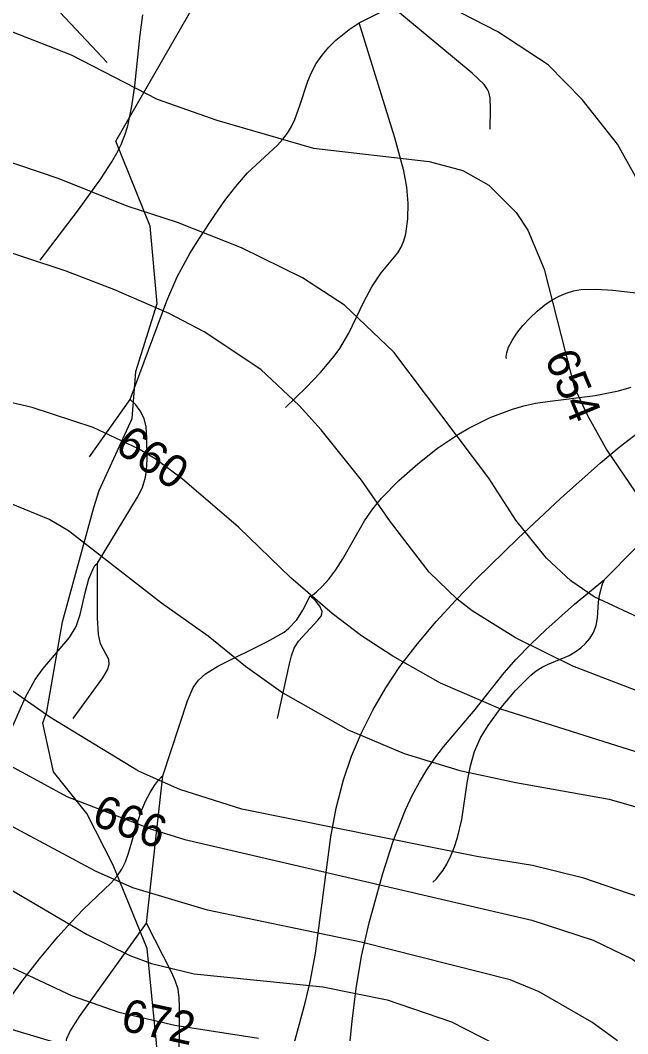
# Model space of a CAD drawing. Extents: x -709584 to -702006, y -1161789 to -1157496.
# Drawn here: x -706160.6 to -705974.9, y -1161250.8 to -1160941.2 of the extents above; entities that cross this region are included whole.
import ezdxf

# ---------------------------------------------------------------- set-up
doc = ezdxf.new("R2010")
doc.units = 0
for name, color, linetype in [('103_hranice KÚ', 7, 'Continuous'), ('120_vrstevnice hlavní', 7, 'Continuous'), ('121_vrstevnice hlavní_popis', 7, 'Continuous'), ('122_vrstevnice základní', 7, 'Continuous'), ('411_akumulovaný odtok', 7, 'Continuous'), ('735_OP sítí TI', 7, 'Continuous')]:
    doc.layers.add(name, color=color, linetype=linetype)

msp = doc.modelspace()

# ---------------------------------------------------------------- linework, layer by layer
at = {"layer": '103_hranice KÚ'}
for points in [[(-706151.9, -1161148.88), (-706147.72, -1161124.93), (-706138.1, -1161089.98), (-706136.46, -1161084.87), (-706126.36, -1161062.88), (-706125.32, -1161048.45), (-706118.78, -1161027.74), (-706120.86, -1161004.08), (-706131.38, -1160978.09), (-706094.9, -1160914.73), (-706056.71, -1160893.7), (-706031.32, -1160876.89), (-706024.82, -1160872.37), (-706012.18, -1160863.74), (-705978.43, -1160844.09), (-705934.32, -1160821.04), (-705905.56, -1160805.06), (-705869.7, -1160789.87), (-705832.73, -1160764.32), (-705787.69, -1160732.88)], [(-706118.24, -1161260.88), (-706121.87, -1161224.74), (-706132.26, -1161199.29), (-706140.22, -1161183.53), (-706150.49, -1161170.73), (-706153.76, -1161155.91), (-706152.5, -1161152.34), (-706147.72, -1161124.93), (-706138.1, -1161089.98), (-706136.46, -1161084.87), (-706126.36, -1161062.88), (-706125.32, -1161048.45), (-706118.78, -1161027.74), (-706120.86, -1161004.08), (-706131.38, -1160978.09), (-706094.9, -1160914.73)]]:
    msp.add_lwpolyline(points, dxfattribs=at)
at = {"layer": '120_vrstevnice hlavní'}
for points in [[(-705940.98, -1161173.3), (-705966.63, -1161166.46), (-706013.65, -1161151.64), (-706032.18, -1161143.66), (-706046.71, -1161135.39), (-706056.26, -1161129.27), (-706065.23, -1161122.43), (-706077.92, -1161111.46), (-706093.87, -1161096.07), (-706111.12, -1161081.25), (-706119.38, -1161075.12), (-706124.51, -1161072.13), (-706138.33, -1161065.57), (-706157, -1161059.45), (-706174.1, -1161055.46)], [(-706487.59, -1161181.85), (-706461.37, -1161184.41), (-706435.15, -1161185.98), (-706401.81, -1161186.41), (-706366.18, -1161185.27), (-706337.68, -1161183.56), (-706287.81, -1161177.43), (-706252.19, -1161176.86), (-706231.95, -1161178.57), (-706212.29, -1161184.13), (-706186.07, -1161194.53), (-706166.4, -1161205.07), (-706140.19, -1161220.46), (-706127.08, -1161226.88), (-706120.52, -1161229.3), (-706107.41, -1161232.43), (-706068.08, -1161236.42), (-706048.42, -1161240.41), (-706028.76, -1161247.11), (-706015.65, -1161253.81)]]:
    msp.add_lwpolyline(points, dxfattribs=at)
at = {"layer": '122_vrstevnice základní'}
for points in [[(-705999.26, -1160954.86), (-706014.65, -1160944.74), (-706025.91, -1160938.9), (-706031.04, -1160937.04), (-706037.88, -1160935.76), (-706082.33, -1160932.62), (-706089.17, -1160931.63), (-706096.3, -1160929.49), (-706111.69, -1160922.79), (-706137.91, -1160907.12), (-706151.3, -1160900.42), (-706165.69, -1160895.01)], [(-706163.27, -1160944.59), (-706145.03, -1160951.72), (-706118.81, -1160965.26), (-706100.57, -1160971.67), (-706070.93, -1160980.22), (-706035.59, -1160984.35), (-706025.33, -1160987.06), (-706017.35, -1160991.62), (-706008.95, -1160999.88), (-706005.39, -1161005.3), (-706000.4, -1161017.27), (-705991.28, -1161053.18), (-705987.29, -1161061.73)], [(-705839.81, -1161140.38), (-705847.36, -1161132.97), (-705857.19, -1161125.71), (-705867.17, -1161119.58), (-705887.12, -1161109.75), (-705904.64, -1161099.77), (-705913.19, -1161093.36), (-705919.46, -1161086.95), (-705928.3, -1161076.54), (-705935.85, -1161066.28), (-705943.97, -1161052.61), (-705949.53, -1161040.64), (-705963.49, -1161006.44), (-705967.48, -1160997.89), (-705978.03, -1160979.08), (-705988.86, -1160965.4), (-705999.26, -1160954.86)], [(-705836.96, -1161214.76), (-705847.64, -1161191.68), (-705853.77, -1161181.42), (-705866.17, -1161166.03), (-705876.14, -1161156.2), (-705885.83, -1161149.36), (-705899.37, -1161143.23), (-705917.61, -1161137.82), (-705953.52, -1161129.55), (-705968.91, -1161124.85), (-705985.15, -1161117.3), (-705992.28, -1161112.45), (-705999.69, -1161105.47), (-706009.09, -1161093.93), (-706017.35, -1161081.11), (-706046.42, -1161042.63), (-706061.53, -1161028.24), (-706074.35, -1161019.83), (-706093.02, -1161010.71), (-706112.54, -1161003.02), (-706127.93, -1160998.03), (-706148.73, -1160989.62), (-706180.08, -1160979.08)], [(-705852.2, -1161212.48), (-705860.61, -1161200.52), (-705868.31, -1161192.25), (-705880.13, -1161181.14), (-705889.68, -1161173.73), (-705903.79, -1161165.89), (-705925.02, -1161158.48), (-705952.38, -1161152.35), (-705964.35, -1161148.93), (-705991.71, -1161138.53), (-706009.23, -1161129.84), (-706022.48, -1161121.57), (-706027.05, -1161118.01), (-706035.59, -1161109.75), (-706047.42, -1161094.36), (-706056.26, -1161081.67), (-706068.65, -1161066.28), (-706075.35, -1161058.88), (-706087.04, -1161047.9), (-706104.42, -1161036.36), (-706115.11, -1161030.8), (-706132.06, -1161023.39), (-706146.6, -1161017.84), (-706172.53, -1161009.29)], [(-705987.29, -1161061.73), (-705981.3, -1161072.55), (-705970.9, -1161087.8), (-705964.06, -1161093.93), (-705953.09, -1161102.34), (-705938.98, -1161110.89), (-705919.6, -1161119.44), (-705901.37, -1161125.85), (-705886.55, -1161130.12), (-705877.43, -1161133.68), (-705869.3, -1161138.1), (-705864.17, -1161141.81), (-705851.35, -1161154.63), (-705845.51, -1161163.04)], [(-706171.53, -1161085.52), (-706151.58, -1161093.64), (-706145.89, -1161097.06), (-706117.39, -1161119.15), (-706103.14, -1161129.27), (-706091.74, -1161138.53), (-706080.34, -1161146.65), (-706060.39, -1161157.91), (-706043.29, -1161165.18), (-706026.19, -1161170.31), (-706009.09, -1161174.01), (-705980.59, -1161179.14), (-705952.09, -1161187.26), (-705937.84, -1161192.96), (-705929.29, -1161197.38), (-705917.89, -1161204.79), (-705909.34, -1161212.06), (-705900.8, -1161221.6), (-705893.53, -1161231.01), (-705885.55, -1161243.55), (-705864.17, -1161281.17)], [(-706466.21, -1161149.07), (-706440.56, -1161152.92), (-706433.72, -1161153.06), (-706401.81, -1161151.07), (-706357.92, -1161146.37), (-706314.03, -1161141.38), (-706284.39, -1161139.53), (-706266.44, -1161139.53), (-706252.19, -1161140.52), (-706224.83, -1161144.09), (-706210.3, -1161147.79), (-706194.05, -1161153.21), (-706183.79, -1161158.05), (-706146.17, -1161178.43), (-706120.52, -1161188.26), (-706110.26, -1161191.4), (-706004.25, -1161216.05), (-705985.44, -1161222.17), (-705973.47, -1161228.02), (-705962.5, -1161236), (-705953.09, -1161244.4), (-705932.57, -1161267.63)], [(-705905.78, -1161261.22), (-705915.33, -1161247.54), (-705919.6, -1161242.41), (-705928.15, -1161234.14), (-705934.57, -1161229.01), (-705946.39, -1161221.03), (-705953.52, -1161216.9), (-705967.48, -1161210.35), (-705988.29, -1161203.22), (-706003.96, -1161199.38), (-706021.06, -1161196.67), (-706092.88, -1161182.13), (-706111.83, -1161176.15), (-706124.51, -1161170.59), (-706151.58, -1161154.06), (-706171.82, -1161139.95)], [(-705978.03, -1161252.95), (-705985.86, -1161247.25), (-706001.97, -1161237.99), (-706010.8, -1161234.28), (-706056.4, -1161222.74), (-706103.42, -1161213.05), (-706126.22, -1161206.21), (-706137.62, -1161201.08), (-706166.12, -1161185.84), (-706182.22, -1161178.29), (-706197.04, -1161172.44), (-706221.69, -1161164.89), (-706230.24, -1161162.9), (-706247.34, -1161160.33), (-706265.87, -1161159.33), (-706284.39, -1161159.48), (-706294.36, -1161160.33), (-706349.33, -1161170.45), (-706386.13, -1161172.73), (-706426.03, -1161171.3), (-706464.5, -1161168.6)], [(-706487.3, -1161198.8), (-706453.1, -1161202.94), (-706438.85, -1161203.79), (-706378.44, -1161203.65), (-706340.82, -1161197.38), (-706315.74, -1161196.24), (-706284.96, -1161196.24), (-706275.42, -1161196.68), (-706264.44, -1161197.67), (-706251.52, -1161199.36), (-706238.79, -1161202.08), (-706215.99, -1161208.21), (-706204.59, -1161212.34), (-706181.79, -1161221.89), (-706144.75, -1161239.13), (-706130.5, -1161244.12), (-706113.4, -1161248.11), (-706087.75, -1161252.1)], [(-706486.16, -1161217.33), (-706449.68, -1161219.75), (-706391.55, -1161219.32), (-706340.25, -1161215.48), (-706317.45, -1161214.91), (-706295.22, -1161213.48), (-706265.01, -1161214.19), (-706237.65, -1161219.89), (-706208.01, -1161230.15), (-706182.93, -1161241.55), (-706162.42, -1161249.68), (-706141.9, -1161255.8), (-706112.26, -1161263.35), (-706066.05, -1161276.75), (-706047.56, -1161283.45), (-706037.59, -1161289.57), (-706023.62, -1161299.41), (-706013.65, -1161307.53), (-706005.39, -1161315.94), (-705996.41, -1161327.33), (-705980.59, -1161352.41), (-705964.06, -1161384.33)]]:
    msp.add_lwpolyline(points, dxfattribs=at)
at = {"layer": '411_akumulovaný odtok'}
for p, q in [((-706056.99, -1160942), (-706046.99, -1160937)), ((-706139.49, -1161074.5), (-706126.99, -1161057)), ((-706121.99, -1161217), (-706116.99, -1161172))]:
    msp.add_line(p, q, dxfattribs=at)
for points in [[(-706016.99, -1160974.5), (-706016.83, -1160968.51), (-706016.99, -1160964.94), (-706017.38, -1160963.15), (-706017.72, -1160962.35), (-706018.78, -1160960.79), (-706022.43, -1160957.36), (-706046.99, -1160937)], [(-706154.49, -1161014.5), (-706142.8, -1160999.12), (-706135.96, -1160989.66), (-706132.6, -1160984.45), (-706131.11, -1160981.81), (-706129.77, -1160979.12), (-706128.63, -1160976.35), (-706127.73, -1160973.45), (-706126.46, -1160967.44), (-706125.61, -1160961.27), (-706123.96, -1160945.68), (-706123.11, -1160939.56)], [(-706126.99, -1161057), (-706115.83, -1161026.94), (-706112.67, -1161019.61), (-706108.8, -1161012.41), (-706105.87, -1161007.71), (-706101.26, -1161000.79), (-706098.06, -1160996.29), (-706094.71, -1160991.93), (-706091.11, -1160987.84), (-706082.01, -1160979.34), (-706080.37, -1160977.56), (-706078.91, -1160975.66), (-706077.7, -1160973.64), (-706076.67, -1160971.49), (-706075, -1160966.95), (-706072.7, -1160959.79), (-706071.56, -1160957.14), (-706070.11, -1160954.44), (-706068.36, -1160951.85), (-706066.32, -1160949.45), (-706064.16, -1160947.32), (-706060.09, -1160944), (-706056.99, -1160942)], [(-706079.49, -1161059.5), (-706073.22, -1161053.36), (-706068.85, -1161048.75), (-706064.69, -1161043.85), (-706062.95, -1161041.48), (-706060.2, -1161036.74), (-706055.54, -1161027.2), (-706053.08, -1161022.61), (-706050.29, -1161018.39), (-706045.19, -1161012.19), (-706044.18, -1161010.54), (-706043.34, -1161008.54), (-706042.75, -1161006.4), (-706042.12, -1161001.85), (-706042.04, -1160997.08), (-706042.44, -1160992.23), (-706043.38, -1160987.17), (-706046.12, -1160977.08), (-706056.99, -1160942)], [(-706011.99, -1161044.5), (-706012.09, -1161044.02), (-706011.9, -1161042.82), (-706011.32, -1161041.09), (-706010.27, -1161039.03), (-706008.79, -1161036.79), (-706006.94, -1161034.48), (-706004.83, -1161032.21), (-706002.56, -1161030.07), (-706000.25, -1161028.17), (-705998, -1161026.62), (-705995.88, -1161025.47), (-705993.73, -1161024.54), (-705991.51, -1161023.87), (-705989.2, -1161023.48), (-705984.39, -1161023.34), (-705979.46, -1161023.68), (-705967.01, -1161025.07)], [(-706071.99, -1161117), (-706071.32, -1161116.79), (-706070.06, -1161115.81), (-706068.33, -1161114.16), (-706066.31, -1161111.9), (-706064.16, -1161109.09), (-706061.97, -1161105.66), (-706055.36, -1161094.1), (-706052.79, -1161090.39), (-706050.15, -1161087.14), (-706044.86, -1161081.73), (-706039.11, -1161076.67), (-706033.03, -1161071.92), (-706026.65, -1161067.6), (-706023.48, -1161065.76), (-706016.91, -1161062.53), (-706010.11, -1161059.94), (-706006.63, -1161058.95), (-706003.06, -1161058.18), (-705999.44, -1161057.61), (-705984.86, -1161055.83), (-705977.72, -1161054.43), (-705973.87, -1161053.27)], [(-706136.99, -1161107), (-706124.79, -1161086.83), (-706123.28, -1161083.88), (-706122.28, -1161080.8), (-706122, -1161078.65), (-706121.85, -1161075.35), (-706121.88, -1161068.69), (-706122.08, -1161065.36), (-706122.73, -1161062.84), (-706123.91, -1161060.51), (-706125.3, -1161058.69), (-706126.99, -1161057)], [(-705981.99, -1161112), (-705962.99, -1161092.9), (-705959.3, -1161089.48), (-705955.33, -1161086.38), (-705948.03, -1161081.95), (-705911.99, -1161062)], [(-706079.28, -1161262.83), (-706073.55, -1161241.35), (-706072.01, -1161234.88), (-706070.4, -1161226.22), (-706065.64, -1161190.66), (-706064.01, -1161181.86), (-706061.81, -1161173.23), (-706059.31, -1161165.93), (-706056.27, -1161158.81), (-706052.79, -1161151.88), (-706048.87, -1161145.14), (-706044.55, -1161138.63), (-706039.21, -1161131.62), (-706033.48, -1161124.87), (-706027.46, -1161118.31), (-706021.23, -1161111.89), (-706008.41, -1161099.4), (-705995.42, -1161087.3), (-705983.24, -1161076.4), (-705977.53, -1161071.6), (-705971.75, -1161067.18)], [(-706191.99, -1161192), (-706187.95, -1161186.02), (-706183.17, -1161179.91), (-706179.81, -1161176.46), (-706170.63, -1161168.97), (-706168.01, -1161166.17), (-706166.86, -1161164.56), (-706164, -1161159.23), (-706159.03, -1161147.94), (-706156.11, -1161142.57), (-706153.63, -1161139.22), (-706145.57, -1161129.73), (-706143.51, -1161126.35), (-706142.31, -1161122.75), (-706140.8, -1161116.05), (-706139.67, -1161111.83), (-706138.37, -1161108.75), (-706137.77, -1161107.76), (-706136.99, -1161107)], [(-706144.49, -1161154.5), (-706135.37, -1161142.02), (-706133.97, -1161139.56), (-706133.45, -1161137.95), (-706133.58, -1161136.4), (-706136.05, -1161131.69), (-706136.73, -1161128.84), (-706137.02, -1161123.72), (-706136.99, -1161107)], [(-706064.23, -1161297.24), (-706059.16, -1161246.92), (-706057.9, -1161236.95), (-706056.27, -1161227.05), (-706053.99, -1161216.89), (-706049.79, -1161201.84), (-706046.57, -1161191.98), (-706042.84, -1161182.4), (-706040.68, -1161177.78), (-706038.58, -1161173.92), (-706036.29, -1161170.2), (-706033.83, -1161166.61), (-706031.19, -1161163.16), (-706021.5, -1161151.68), (-706012.68, -1161140.54), (-706008.96, -1161136.33), (-706004.53, -1161131.75), (-705999.93, -1161127.34), (-705991.17, -1161119.57), (-705981.99, -1161112)], [(-706034.49, -1161204.5), (-706033.46, -1161203.57), (-706031.36, -1161200.84), (-706030.19, -1161198.93), (-706028.97, -1161196.44), (-706027.89, -1161193.7), (-706026.97, -1161190.84), (-706025.65, -1161185.29), (-706023.83, -1161173.55), (-706022.94, -1161168.97), (-706021.72, -1161164.52), (-706019.94, -1161160.39), (-706017.61, -1161156.57), (-706013.58, -1161151.11), (-706009.21, -1161145.91), (-706004.52, -1161141.24), (-706002.85, -1161139.91), (-706001.08, -1161138.76), (-705999.46, -1161137.94), (-705992.75, -1161135.18), (-705990.94, -1161134.13), (-705989.27, -1161132.91), (-705987.76, -1161131.55), (-705986.43, -1161130.06), (-705985.33, -1161128.22), (-705984.55, -1161126.09), (-705984.17, -1161123.76), (-705983.8, -1161118.94), (-705983.48, -1161116.79), (-705982.65, -1161113.38), (-705981.99, -1161112)], [(-706116.99, -1161172), (-706109.51, -1161149.03), (-706107.73, -1161145.04), (-706106.15, -1161142.73), (-706104.02, -1161140.85), (-706100.25, -1161138.53), (-706085.2, -1161131.07), (-706079.91, -1161128.09), (-706078.56, -1161127), (-706076.11, -1161124.31), (-706074.21, -1161121.4), (-706071.99, -1161117)], [(-706081.99, -1161154.5), (-706078.35, -1161137.8), (-706077.73, -1161135.33), (-706076.9, -1161132.97), (-706075.58, -1161130.81), (-706069.6, -1161124.47), (-706068.66, -1161123.23), (-706068.37, -1161122.55), (-706068.33, -1161121.78), (-706069.04, -1161120.14), (-706070.3, -1161118.6), (-706071.99, -1161117)], [(-706175.23, -1161257), (-706170.44, -1161249.43), (-706165.38, -1161241.98), (-706160.12, -1161234.76), (-706154.7, -1161227.89), (-706149.12, -1161221.18), (-706145.27, -1161216.85), (-706141.29, -1161212.72), (-706132.92, -1161204.8), (-706131.12, -1161202.74), (-706129.59, -1161200.53), (-706128.48, -1161198.26), (-706127.55, -1161195.63), (-706124.72, -1161185.97), (-706123.6, -1161182.7), (-706122.33, -1161179.68), (-706120.95, -1161177.07), (-706119.58, -1161174.91), (-706118.37, -1161173.29), (-706117.47, -1161172.29), (-706116.99, -1161172)], [(-706146.99, -1161267), (-706147.13, -1161259.63), (-706147, -1161255.46), (-706146.37, -1161252.2), (-706145.48, -1161250.22), (-706142.46, -1161245.53), (-706121.99, -1161217)], [(-706111.99, -1161262), (-706111.92, -1161242.54), (-706112.02, -1161239.79), (-706112.39, -1161237.1), (-706113.26, -1161234.51), (-706114.41, -1161231.99), (-706121.99, -1161217)]]:
    msp.add_lwpolyline(points, dxfattribs=at)
at = {"layer": '735_OP sítí TI'}
msp.add_lwpolyline([(-706134.08, -1160954.11), (-706174.22, -1160911.43), (-706244.16, -1160837.01), (-706354.84, -1160815.34), (-706486.99, -1160789.66), (-706597.39, -1160768.21), (-706635.81, -1160695.62), (-706665.89, -1160638.33)], dxfattribs=at)

# ---------------------------------------------------------------- texts
at = {"layer": '121_vrstevnice hlavní_popis'}
for s, rotation, p in [('654', 292.4866, (-706000.43, -1161044.23)), ('660', 325.8513, (-706132.16, -1161072.49)), ('666', 339.7911, (-706139.2, -1161186.74)), ('672', 347.8261, (-706130.25, -1161249.61))]:
    msp.add_text(s, height=10, rotation=rotation, dxfattribs=at).set_placement(p)

doc.saveas('drawing.dxf')
